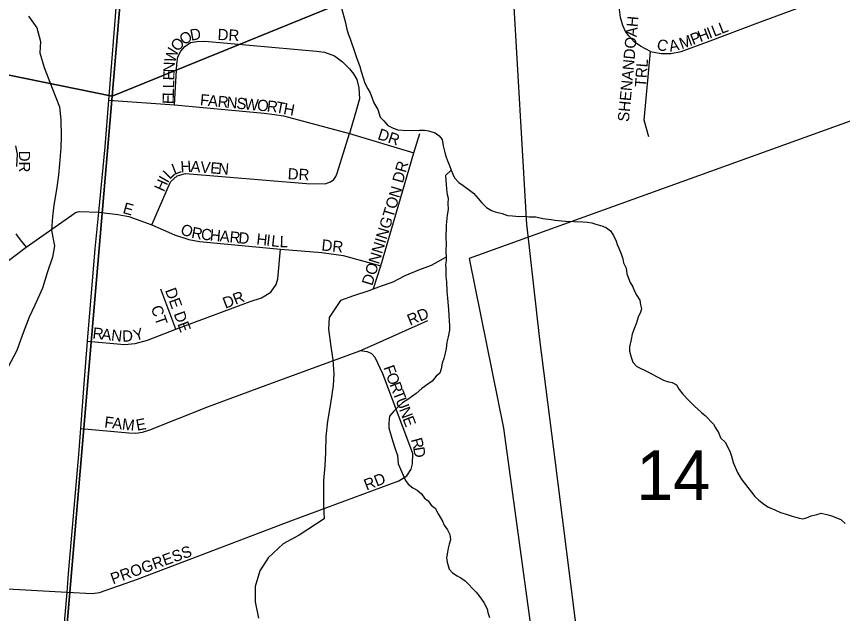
# Model space of a CAD drawing. Extents: x -209 to 4852, y 0 to 905.
# Drawn here: x 491.36 to 505.3, y 235.29 to 245.36 of the extents above; entities that cross this region are included whole.
import ezdxf

# ---------------------------------------------------------------- set-up
doc = ezdxf.new("R2010")
doc.units = 0
for name, color, linetype in [('GM_X_Airport_Location_Class_2', 7, 'Continuous'), ('GM_X_Airport_Location_Class_3', 7, 'Continuous'), ('GM_X_County_Road', 7, 'Continuous'), ('GM_X_Minor_River', 7, 'Continuous'), ('GM_X_Rail_Line_Text', 7, 'Continuous'), ('GM_X_Township_Road_Text', 7, 'Continuous'), ('GM_X_US_Location', 7, 'Continuous')]:
    doc.layers.add(name, color=color, linetype=linetype)

msp = doc.modelspace()

# ---------------------------------------------------------------- linework, layer by layer
at = {"layer": 'GM_X_Airport_Location_Class_2'}
for points in [[(492.748, 242.059), (492.853, 243.162), (492.913, 243.945), (493.056, 245.716), (493.197, 246.652), (493.322, 248.174), (493.364, 248.777), (493.454, 249.543), (493.562, 250.707), (493.655, 251.836), (493.759, 252.873), (493.864, 254.148), (493.926, 254.683)], [(502.058, 244.766), (502.24, 244.735), (502.403, 244.735), (502.573, 244.769), (503.063, 244.948), (503.869, 245.25), (504.769, 245.583), (504.928, 245.664)], [(502.058, 244.766), (501.888, 244.855), (501.783, 244.928), (501.691, 245.033), (501.638, 245.107), (501.591, 245.209), (501.551, 245.343), (501.531, 245.519)], [(494.024, 243.869), (494.063, 244.556), (494.078, 244.676), (494.129, 244.773), (494.2, 244.851), (494.296, 244.918), (494.402, 244.939), (494.538, 244.941), (496.42, 244.774), (496.553, 244.759), (496.722, 244.696), (496.859, 244.594), (496.98, 244.475), (497.042, 244.389), (497.099, 244.297), (497.133, 244.153), (497.144, 243.969), (497.104, 243.829), (496.975, 243.383)], [(502.032, 243.329), (501.949, 243.608), (502.058, 244.766)], [(492.913, 243.945), (494.024, 243.869), (495.539, 243.725), (495.71, 243.707), (495.865, 243.684), (496.975, 243.383), (498.065, 243.058)], [(493.643, 241.842), (493.955, 242.57), (494.069, 242.672), (494.211, 242.708), (496.249, 242.543), (496.566, 242.537), (496.656, 242.57), (496.715, 242.611), (496.745, 242.659), (496.768, 242.718), (496.975, 243.383)], [(497.384, 240.77), (497.504, 241.15), (498.065, 243.058), (498.167, 243.385)], [(491.337, 243.175), (491.369, 243.034), (491.354, 242.827)], [(484.633, 232.168), (485.206, 232.465), (485.697, 232.716), (486.207, 232.982), (486.556, 233.165), (486.797, 233.324), (487.264, 233.7), (487.726, 234.255), (488.149, 234.975), (488.688, 235.888), (489.044, 236.607), (489.241, 237.123), (489.618, 238.03), (489.982, 238.946), (490.305, 239.717), (490.559, 240.341), (490.693, 240.67), (490.776, 240.841), (490.891, 240.996), (491.52, 241.469), (492.293, 242.007), (492.352, 242.051), (492.415, 242.071), (492.748, 242.059)], [(490.715, 218.34), (490.817, 219.401), (490.916, 220.535), (491.045, 221.931), (491.084, 222.318), (491.193, 223.599), (491.258, 224.254), (491.294, 225.047), (491.344, 225.684), (491.503, 227.482), (491.719, 229.821), (491.816, 230.812), (491.902, 232.173), (491.972, 232.841), (492.107, 234.42), (492.211, 235.646), (492.234, 235.961), (492.406, 237.969), (492.444, 238.408), (492.492, 239.091), (492.554, 239.88), (492.684, 241.437), (492.748, 242.059)], [(492.748, 242.059), (493.067, 242.018), (493.252, 241.984), (493.643, 241.842), (494.022, 241.675), (494.268, 241.596), (494.444, 241.561), (495.812, 241.433), (496.513, 241.38), (496.871, 241.325), (497.504, 241.15)], [(491.346, 241.694), (491.421, 241.59), (491.52, 241.469)], [(492.554, 239.88), (493.182, 239.826), (493.361, 239.844), (493.566, 239.897), (494.046, 240.084), (495.303, 240.55), (495.492, 240.613), (495.651, 240.707), (495.738, 240.839), (495.765, 240.933), (495.812, 241.433)], [(494.046, 240.084), (493.794, 240.758)], [(497.384, 239.821), (498.299, 240.231)], [(492.444, 238.408), (493.252, 238.336), (493.369, 238.331), (493.481, 238.348), (493.608, 238.384), (494.595, 238.777), (495.569, 239.14), (497.15, 239.716), (497.384, 239.821)], [(497.812, 237.528), (497.945, 237.61), (498.019, 237.72), (498.042, 237.814), (498.044, 237.987), (497.541, 239.331), (497.41, 239.604), (497.355, 239.668), (497.281, 239.701), (497.15, 239.716)], [(490.984, 235.715), (491.105, 235.708), (492.211, 235.646), (492.634, 235.627), (492.755, 235.641), (493.399, 235.869), (495.988, 236.85), (497.812, 237.528)]]:
    msp.add_lwpolyline(points, dxfattribs=at)
at = {"layer": 'GM_X_County_Road'}
for points in [[(496.779, 245.732), (496.905, 245.273), (496.932, 245.143), (496.953, 245.066), (496.989, 244.982), (497.01, 244.913), (497.046, 244.821), (497.095, 244.668), (497.152, 244.514), (497.173, 244.43), (497.208, 244.323), (497.236, 244.231), (497.287, 244.138), (497.324, 244.069), (497.367, 243.961), (497.388, 243.9), (497.454, 243.792), (497.496, 243.662), (497.555, 243.599), (497.622, 243.522), (497.712, 243.474), (497.795, 243.449), (497.879, 243.439), (498.046, 243.435), (498.16, 243.44), (498.244, 243.438), (498.312, 243.429), (498.425, 243.395), (498.492, 243.348), (498.544, 243.286), (498.557, 243.179), (498.584, 243.065), (498.606, 243.003), (498.634, 242.926), (498.663, 242.842), (498.691, 242.765), (498.72, 242.696), (498.749, 242.635), (498.823, 242.557), (498.898, 242.509), (498.957, 242.462), (499.069, 242.376), (499.151, 242.29), (499.21, 242.213), (499.292, 242.135), (499.374, 242.087), (499.434, 242.063), (499.555, 242.037), (499.646, 242.004), (499.729, 241.995), (499.843, 241.984), (499.95, 241.989), (500.01, 241.98), (500.124, 241.977), (500.238, 241.952), (500.382, 241.933), (500.442, 241.924), (500.625, 241.904), (500.913, 241.897), (500.997, 241.887), (501.065, 241.878), (501.133, 241.854), (501.254, 241.82), (501.314, 241.796), (501.381, 241.741), (501.432, 241.664), (501.476, 241.571), (501.497, 241.51), (501.526, 241.449), (501.562, 241.356), (501.59, 241.272), (501.604, 241.203), (501.647, 241.111), (501.66, 241.019), (501.717, 240.874), (501.761, 240.797), (501.782, 240.735), (501.826, 240.65), (501.877, 240.573), (501.891, 240.497), (501.904, 240.428), (501.887, 240.368), (501.847, 240.285), (501.814, 240.172), (501.79, 240.104), (501.749, 239.999), (501.731, 239.908), (501.706, 239.787), (501.704, 239.711), (501.732, 239.611), (501.76, 239.527), (501.827, 239.457), (502, 239.369), (502.18, 239.273), (502.277, 239.225), (502.338, 239.201), (502.421, 239.184), (502.496, 239.144), (502.54, 239.067), (502.606, 238.989)], [(491.557, 245.361), (491.697, 245.168), (491.761, 244.938), (491.75, 244.748), (491.821, 244.496), (491.958, 244.151), (492.081, 243.837), (492.107, 243.616), (492.11, 243.342), (492.106, 243.144), (492.085, 242.871), (492.066, 242.681), (492.031, 242.439), (491.988, 242.173), (491.962, 241.984), (491.949, 241.748), (491.997, 241.489), (491.963, 241.299), (491.875, 241.035), (491.794, 240.778), (491.667, 240.491), (491.572, 240.288), (491.452, 239.978), (491.364, 239.722), (491.214, 239.451)], [(498.691, 242.765), (498.598, 242.677), (498.603, 242.593), (498.609, 242.532), (498.615, 242.448), (498.628, 242.356), (498.641, 242.295), (498.639, 242.204), (498.644, 242.105), (498.627, 242.007), (498.607, 241.84), (498.602, 241.62), (498.607, 241.528), (498.604, 241.392), (498.609, 241.3), (498.608, 241.239), (498.599, 241.171), (498.605, 241.11), (498.601, 240.973), (498.614, 240.882), (498.618, 240.722), (498.63, 240.608), (498.636, 240.547), (498.642, 240.478), (498.648, 240.417), (498.659, 240.227), (498.664, 240.143), (498.663, 240.067), (498.645, 239.954), (498.62, 239.863), (498.609, 239.757), (498.592, 239.681), (498.567, 239.591), (498.542, 239.508), (498.525, 239.417), (498.5, 239.341), (498.438, 239.29), (498.375, 239.208), (498.298, 239.156), (498.197, 239.083), (498.104, 239.001), (498.026, 238.943), (497.964, 238.898), (497.872, 238.84), (497.81, 238.788), (497.724, 238.699), (497.653, 238.617), (497.643, 238.504), (497.641, 238.42), (497.704, 238.206), (497.746, 238.068), (497.789, 237.953), (497.801, 237.815), (497.923, 237.531), (497.967, 237.469), (498.049, 237.406), (498.117, 237.367), (498.191, 237.304), (498.243, 237.234), (498.303, 237.187), (498.354, 237.118), (498.421, 237.063), (498.472, 236.97), (498.545, 236.847), (498.574, 236.778), (498.633, 236.7), (498.669, 236.623), (498.682, 236.532), (498.657, 236.456), (498.64, 236.388), (498.631, 236.32), (498.614, 236.229), (498.627, 236.153), (498.662, 236.038), (498.714, 235.976), (498.796, 235.921), (498.856, 235.889), (498.931, 235.841), (499.117, 235.647), (499.175, 235.569), (499.242, 235.476), (499.3, 235.368), (499.314, 235.307), (499.342, 235.223)], [(498.609, 241.3), (498.549, 241.263), (498.357, 241.16), (498.143, 241.081), (497.914, 240.986), (497.707, 240.876), (497.493, 240.804), (497.302, 240.732), (497.042, 240.646), (496.828, 240.566), (496.633, 240.281), (496.621, 240.084), (496.661, 239.794), (496.695, 239.565), (496.713, 239.329), (496.701, 239.131), (496.657, 238.828), (496.606, 238.532), (496.578, 238.274), (496.573, 238.008), (496.561, 237.78), (496.541, 237.53), (496.537, 237.325), (496.541, 237.112), (496.551, 236.883), (496.129, 236.61), (495.86, 236.463), (495.605, 236.225), (495.464, 236.007), (495.383, 235.743), (495.386, 235.484), (495.441, 235.209)], [(502.606, 238.989), (502.703, 238.88), (502.799, 238.787), (502.918, 238.677), (502.978, 238.63), (503.119, 238.482), (503.155, 238.42), (503.214, 238.328), (503.242, 238.251), (503.324, 238.173), (503.404, 238.011), (503.425, 237.942), (503.453, 237.835), (503.525, 237.666), (503.59, 237.558), (503.701, 237.411), (503.76, 237.334), (503.819, 237.264), (503.886, 237.201), (503.99, 237.123), (504.05, 237.083), (504.155, 237.035), (504.253, 236.994), (504.329, 236.97), (504.449, 236.929), (504.57, 236.895), (504.631, 236.886), (504.692, 236.9), (504.769, 236.936), (504.868, 236.957), (504.937, 236.978), (505.036, 236.96), (505.111, 236.935), (505.269, 236.871), (505.344, 236.808)]]:
    msp.add_lwpolyline(points, dxfattribs=at)
at = {"layer": 'GM_X_Minor_River'}
for points in [[(494.708, 264.441), (515.439, 271.658), (513.823, 252.487), (492.971, 244.015)], [(472.433, 268.831), (494.708, 264.441), (492.971, 244.015), (470.722, 248.55), (471.59, 258.577), (474.545, 261.601), (472.208, 265.185)], [(492.971, 244.015), (513.823, 252.487), (511.895, 231.246), (491.244, 223.785)], [(470.722, 248.55), (492.971, 244.015), (491.244, 223.785), (468.884, 227.907)]]:
    msp.add_lwpolyline(points, close=True, dxfattribs=at)
at = {"layer": 'GM_X_Rail_Line_Text'}
for points in [[(499.976, 241.813), (499.971, 241.852), (499.74, 245.815), (499.758, 247.683), (499.947, 250.823), (500.142, 252.57), (500.86, 256.331), (501.809, 260.068), (502.736, 262.863), (504.238, 267.71)], [(502.8, 218.809), (502.776, 219.002), (502.592, 220.909), (500.427, 238.061), (500.19, 239.911), (499.976, 241.813)]]:
    msp.add_lwpolyline(points, dxfattribs=at)
at = {"layer": 'GM_X_US_Location'}
msp.add_lwpolyline([(505.633, 243.664), (498.996, 241.277), (499.575, 238.414), (501.258, 226.141), (501.506, 219.364)], dxfattribs=at)

# ---------------------------------------------------------------- texts
at = {"layer": 'GM_X_Airport_Location_Class_3'}
for s, height, rotation, p in [('SHENANDOAH', 0.1894, 84.6975, (501.692, 243.576)), ('L', 0.189, 21.1925, (503.256, 245.062)), ('O', 0.189, 30.8213, (494.177, 244.869)), ('D', 0.189, 10.5297, (494.304, 244.948)), ('DR', 0.1894, 356.989, (494.747, 244.963)), ('P', 0.189, 21.1935, (502.774, 244.875)), ('H', 0.189, 21.2008, (502.899, 244.923)), ('I', 0.189, 21.2007, (503.054, 244.984)), ('L', 0.189, 21.1925, (503.132, 245.014)), ('O', 0.189, 48.5262, (494.079, 244.754)), ('C', 0.189, 344.3381, (502.148, 244.808)), ('A', 0.189, 10.9925, (502.388, 244.763)), ('M', 0.189, 20.3636, (502.584, 244.804)), ('W', 0.189, 73.5004, (494.028, 244.565)), ('N', 0.189, 87.726, (494.023, 244.411)), ('TRL', 0.1894, 85.6039, (501.981, 244.159)), ('E', 0.189, 88.4861, (494.02, 244.278)), ('L', 0.189, 88.4696, (494.016, 244.145)), ('L', 0.189, 88.4861, (494.013, 244.011)), ('E', 0.189, 88.4696, (494.009, 243.878)), ('F', 0.189, 354.6646, (494.448, 243.863)), ('A', 0.189, 354.6591, (494.581, 243.85)), ('R', 0.189, 354.6495, (494.746, 243.835)), ('N', 0.189, 354.6591, (494.896, 243.821)), ('S', 0.189, 354.6545, (495.062, 243.805)), ('W', 0.189, 354.6457, (495.195, 243.793)), ('O', 0.189, 354.6656, (495.41, 243.773)), ('R', 0.189, 353.9656, (495.576, 243.757)), ('T', 0.189, 348.9793, (495.72, 243.742)), ('H', 0.189, 349.2609, (495.852, 243.716)), ('DR', 0.1894, 341.5614, (497.439, 243.294)), ('DR', 0.1894, 270, (491.397, 243.094)), ('L', 0.189, 21.1317, (494.02, 242.684)), ('H', 0.189, 3.215, (494.129, 242.728)), ('A', 0.189, 356.2819, (494.289, 242.738)), ('V', 0.189, 355.427, (494.455, 242.727)), ('E', 0.189, 355.4303, (494.621, 242.714)), ('N', 0.189, 355.427, (494.754, 242.703)), ('DR', 0.1894, 74.474, (497.877, 242.537)), ('L', 0.189, 45.734, (493.944, 242.6)), ('DR', 0.1894, 356.9884, (495.93, 242.613)), ('H', 0.189, 65.86, (493.845, 242.39)), ('I', 0.189, 60.266, (493.911, 242.538)), ('DONNINGTON', 0.1894, 72.8973, (497.361, 240.806)), ('E', 0.189, 344.0629, (493.138, 242.045)), ('O', 0.189, 339.6845, (494.109, 241.693)), ('R', 0.189, 349.4889, (494.299, 241.626)), ('C', 0.189, 354.0746, (494.463, 241.596)), ('H', 0.189, 354.5638, (494.614, 241.581)), ('A', 0.189, 354.6088, (494.78, 241.565)), ('R', 0.189, 354.6011, (494.946, 241.549)), ('D', 0.189, 354.6088, (495.096, 241.535)), ('H', 0.189, 353.4957, (495.399, 241.513)), ('I', 0.189, 353.5355, (495.565, 241.494)), ('L', 0.189, 353.512, (495.648, 241.484)), ('L', 0.189, 357.9073, (495.796, 241.468)), ('DR', 0.1894, 353.9934, (496.498, 241.413)), ('DE DE', 0.1894, 290.2257, (493.861, 240.74)), ('DR', 0.1894, 21.2528, (494.882, 240.427)), ('CT', 0.1894, 289.4394, (493.621, 240.447)), ('RD', 0.1894, 22.3821, (497.999, 240.141)), ('R', 0.189, 353.4051, (492.633, 239.929)), ('A', 0.189, 353.412, (492.782, 239.911)), ('N', 0.189, 353.4064, (492.947, 239.892)), ('Y', 0.189, 15.4364, (493.358, 239.885)), ('D', 0.189, 1.864, (493.143, 239.872)), ('F', 0.189, 289.2643, (497.545, 239.438)), ('O', 0.189, 290.6804, (497.591, 239.307)), ('R', 0.189, 290.8935, (497.65, 239.151)), ('T', 0.189, 290.8982, (497.704, 239.011)), ('U', 0.189, 290.8963, (497.751, 238.886)), ('N', 0.189, 290.8963, (497.811, 238.73)), ('F', 0.189, 353.1258, (492.832, 238.427)), ('A', 0.189, 353.1408, (492.965, 238.411)), ('M', 0.189, 353.1348, (493.13, 238.391)), ('E', 0.189, 10.7629, (493.392, 238.369)), ('E', 0.189, 290.8842, (497.87, 238.575)), ('R', 0.189, 285.7152, (498.012, 238.222)), ('D', 0.189, 279.509, (498.051, 238.083)), ('RD', 0.1894, 21.2487, (497.265, 237.36)), ('PROGRESS', 0.1894, 19.7085, (492.984, 235.778))]:
    msp.add_text(s, height=height, rotation=rotation, dxfattribs=at).set_placement(p)
at = {"layer": 'GM_X_Township_Road_Text'}
msp.add_text('14', height=0.8371, rotation=0, dxfattribs=at).set_placement((501.82, 237.201))

doc.saveas('drawing.dxf')
